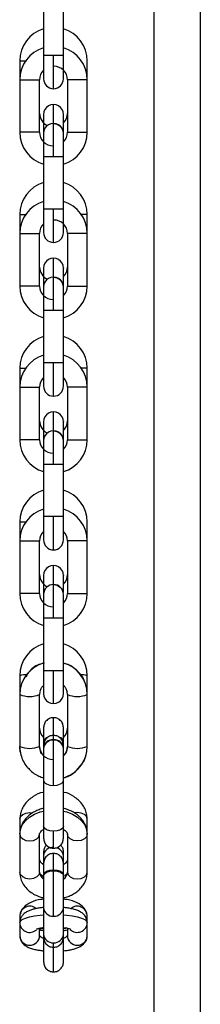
# Model space of a CAD drawing. Header units: inches. Extents: x 170 to 288, y 234 to 248.
# Tile 258 of 480: x 226.3363 to 226.384, y 241.3145 to 241.5749. Entities that reach past the tile are written whole.
import ezdxf

# ---------------------------------------------------------------- set-up
doc = ezdxf.new("R2010")
doc.units = ezdxf.units.IN
doc.header["$LTSCALE"] = 0.25
doc.header["$MEASUREMENT"] = 0
doc.layers.add('STANDARD Z GUIDE MOTOR LH', color=7, linetype='Continuous')

msp = doc.modelspace()

# ---------------------------------------------------------------- linework, layer by layer
at = {"layer": 'STANDARD Z GUIDE MOTOR LH'}
for p, q in [((226.3717270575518, 242.151111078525), (226.3717270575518, 240.7477779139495)), ((226.3840268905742, 242.151111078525), (226.3840268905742, 240.7477779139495)), ((226.342580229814, 241.579375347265), (226.3425805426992, 241.5654646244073)), ((226.347829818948, 241.5654647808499), (226.3478295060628, 241.5793755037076)), ((226.3425805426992, 241.5654646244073), (226.3425805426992, 241.5592967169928)), ((226.3462093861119, 241.5654646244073), (226.3425805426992, 241.5654646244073)), ((226.347829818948, 241.5592967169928), (226.347829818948, 241.5654647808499)), ((226.3362812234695, 241.5640491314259), (226.3362812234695, 241.5590445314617)), ((226.3362812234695, 241.5640491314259), (226.3378443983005, 241.5640491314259)), ((226.3541291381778, 241.5590448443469), (226.3541291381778, 241.5640494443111)), ((226.3362812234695, 241.5590445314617), (226.3362815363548, 241.545133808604)), ((226.3415308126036, 241.5451339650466), (226.3415308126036, 241.5590446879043)), ((226.348879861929, 241.5590448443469), (226.348879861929, 241.5451339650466)), ((226.3541291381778, 241.5590448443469), (226.348879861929, 241.5590448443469)), ((226.354129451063, 241.5451341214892), (226.3541291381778, 241.5590448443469)), ((226.3452053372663, 241.5475467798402), (226.3452053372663, 241.5525113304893)), ((226.3478301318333, 241.5498865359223), (226.347828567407, 241.5499702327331)), ((226.3478301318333, 241.5387140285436), (226.3478301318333, 241.5498866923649)), ((226.3425808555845, 241.5480799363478), (226.3425808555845, 241.5387140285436)), ((226.3425808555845, 241.5387140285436), (226.3425811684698, 241.5248033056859)), ((226.3425808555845, 241.5387140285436), (226.3478301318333, 241.5387140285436)), ((226.3478304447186, 241.5248033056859), (226.3478301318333, 241.5387140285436)), ((226.3362818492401, 241.5233878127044), (226.3362818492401, 241.5183832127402)), ((226.3362818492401, 241.5233878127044), (226.337845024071, 241.5233878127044)), ((226.3425811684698, 241.5248033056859), (226.3425811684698, 241.5186352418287)), ((226.3478304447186, 241.5248033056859), (226.3425811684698, 241.5248033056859)), ((226.3478304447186, 241.5186353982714), (226.3478304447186, 241.5248033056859)), ((226.3541297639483, 241.5233879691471), (226.3525665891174, 241.5233879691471)), ((226.3541297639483, 241.5183835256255), (226.3541297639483, 241.5233879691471)), ((226.3362818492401, 241.5183832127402), (226.3362821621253, 241.5044724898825)), ((226.3362818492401, 241.5183832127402), (226.3415314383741, 241.5183832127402)), ((226.3415314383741, 241.5044724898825), (226.3415314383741, 241.5183832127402)), ((226.3488804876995, 241.5183833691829), (226.3488804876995, 241.5044726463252)), ((226.3541300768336, 241.5044726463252), (226.3541297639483, 241.5183835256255)), ((226.3452059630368, 241.4997679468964), (226.3452059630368, 241.5118498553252)), ((226.3478291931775, 241.5093089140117), (226.3478307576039, 241.5092252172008)), ((226.3478307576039, 241.4980527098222), (226.3478307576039, 241.5092252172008)), ((226.3425814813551, 241.5064837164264), (226.3425814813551, 241.4980525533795)), ((226.3415314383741, 241.5044724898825), (226.3362821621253, 241.5044724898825)), ((226.3488804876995, 241.5044726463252), (226.3541300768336, 241.5044726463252)), ((226.3425814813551, 241.4980525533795), (226.3425817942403, 241.4841418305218)), ((226.3425814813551, 241.4980525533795), (226.3452062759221, 241.4980525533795)), ((226.3478310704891, 241.4841418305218), (226.3478307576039, 241.4980527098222)), ((226.3425817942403, 241.4841418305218), (226.3425817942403, 241.4779737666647)), ((226.3478310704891, 241.4841418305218), (226.3425817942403, 241.4841418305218)), ((226.3478310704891, 241.4779739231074), (226.3478310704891, 241.4841418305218)), ((226.3362824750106, 241.4827263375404), (226.3362824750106, 241.4777217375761)), ((226.3362824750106, 241.4827263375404), (226.3378456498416, 241.4827263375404)), ((226.3541303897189, 241.4638113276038), (226.3541303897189, 241.4827266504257)), ((226.3362824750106, 241.4777217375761), (226.3362827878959, 241.4638110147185)), ((226.3415320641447, 241.4638111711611), (226.3415317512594, 241.4777218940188)), ((226.3488811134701, 241.4777220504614), (226.3488811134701, 241.4638111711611)), ((226.3541303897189, 241.4777220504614), (226.3488811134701, 241.4777220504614)), ((226.3452065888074, 241.459106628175), (226.3452065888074, 241.4711883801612)), ((226.347829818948, 241.4686474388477), (226.3478313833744, 241.4685637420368)), ((226.3478313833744, 241.4573912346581), (226.3478313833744, 241.4685637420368)), ((226.3425821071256, 241.4647560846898), (226.3425821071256, 241.4573912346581)), ((226.3425821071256, 241.4573912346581), (226.3425824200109, 241.4434803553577)), ((226.3425821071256, 241.4573912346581), (226.3478313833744, 241.4573912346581)), ((226.3478316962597, 241.4434805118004), (226.3478313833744, 241.4573912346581)), ((226.3425824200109, 241.4434803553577), (226.3425824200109, 241.4373124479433)), ((226.3478316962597, 241.4373124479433), (226.3478316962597, 241.4434805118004)), ((226.3362831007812, 241.4420650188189), (226.3362831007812, 241.4370604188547)), ((226.3541310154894, 241.4231498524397), (226.3541310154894, 241.4420651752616)), ((226.3362831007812, 241.4370604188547), (226.3362834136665, 241.4231495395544)), ((226.3362831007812, 241.4370604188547), (226.34153237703, 241.4370604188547)), ((226.3415326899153, 241.423149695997), (226.34153237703, 241.4370604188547)), ((226.3488817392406, 241.4370605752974), (226.3488817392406, 241.4231498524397)), ((226.3541310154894, 241.4370605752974), (226.3488817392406, 241.4370605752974)), ((226.3452072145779, 241.4254348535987), (226.3452072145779, 241.4305270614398)), ((226.3478304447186, 241.4279861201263), (226.347832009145, 241.4279024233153)), ((226.347832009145, 241.4234046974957), (226.347832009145, 241.4279024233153)), ((226.3452072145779, 241.4167217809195), (226.3452072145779, 241.4255223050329)), ((226.3425827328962, 241.422937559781), (226.3425827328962, 241.4167241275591)), ((226.347832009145, 241.4167242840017), (226.347832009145, 241.4228976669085)), ((226.3488817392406, 241.4231498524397), (226.3541310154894, 241.4231498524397)), ((226.3425827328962, 241.4167241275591), (226.3425830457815, 241.4028134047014)), ((226.3478323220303, 241.4028134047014), (226.347832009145, 241.4167242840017)), ((226.3362837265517, 241.4014160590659), (226.3362837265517, 241.3969910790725)), ((226.3425830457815, 241.4028134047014), (226.3425830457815, 241.3966509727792)), ((226.3478323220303, 241.3966509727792), (226.3478323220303, 241.4028134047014)), ((226.35413164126, 241.3969913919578), (226.3541313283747, 241.4014163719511)), ((226.3362837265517, 241.3964438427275), (226.336284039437, 241.3827277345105)), ((226.3416005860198, 241.3971231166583), (226.3415330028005, 241.3964439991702)), ((226.3415333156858, 241.3827277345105), (226.3415330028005, 241.3964439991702)), ((226.3487227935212, 241.397356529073), (226.3488141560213, 241.3971256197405)), ((226.3488820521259, 241.3964439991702), (226.3488150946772, 241.3971199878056)), ((226.3488820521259, 241.3964439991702), (226.3488823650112, 241.3827278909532)), ((226.35413164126, 241.3827278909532), (226.35413164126, 241.3964441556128)), ((226.3452078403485, 241.3844930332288), (226.3452078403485, 241.3903123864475)), ((226.3425830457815, 241.3876875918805), (226.3425830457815, 241.3829971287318)), ((226.3478323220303, 241.3869779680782), (226.3478323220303, 241.387090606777)), ((226.3478326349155, 241.3850524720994), (226.3478323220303, 241.3869779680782)), ((226.3478326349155, 241.3736772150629), (226.3478326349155, 241.3867337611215)), ((226.3364195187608, 241.3812116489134), (226.336284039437, 241.3827277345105)), ((226.336415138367, 241.3815750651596), (226.3364529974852, 241.3810362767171)), ((226.3425833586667, 241.3822053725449), (226.3425833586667, 241.3736770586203)), ((226.3425833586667, 241.3736770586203), (226.342583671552, 241.3615521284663)), ((226.3478329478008, 241.3615522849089), (226.3478326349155, 241.3736772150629)), ((226.354035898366, 241.3639001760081), (226.3539629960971, 241.3648529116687)), ((226.3541319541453, 241.3635364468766), (226.3540058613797, 241.3646750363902)), ((226.3362843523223, 241.3635361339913), (226.3362843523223, 241.3596483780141)), ((226.3541319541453, 241.360096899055), (226.3541319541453, 241.3635364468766)), ((226.3362843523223, 241.3595183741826), (226.3362843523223, 241.3494492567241)), ((226.3415339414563, 241.3494492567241), (226.3415336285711, 241.3595185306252)), ((226.342583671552, 241.3615521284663), (226.342583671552, 241.3584076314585)), ((226.3452081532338, 241.3557829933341), (226.3452081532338, 241.3602657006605)), ((226.3478329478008, 241.3584076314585), (226.3478329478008, 241.3615522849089)), ((226.3488826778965, 241.3595185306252), (226.3488829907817, 241.3494494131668)), ((226.3541322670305, 241.3494495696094), (226.3541319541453, 241.3595186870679)), ((226.3478329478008, 241.3462313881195), (226.3478329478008, 241.3548626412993)), ((226.345208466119, 241.3378021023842), (226.345208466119, 241.3498309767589)), ((226.3478332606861, 241.3257012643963), (226.3478332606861, 241.3450231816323)), ((226.3425839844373, 241.3407906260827), (226.3425839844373, 241.3257012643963)), ((226.3362846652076, 241.3379332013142), (226.3362846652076, 241.3361863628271)), ((226.3362846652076, 241.3360768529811), (226.3362846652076, 241.3326735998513)), ((226.3541325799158, 241.3362121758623), (226.3541325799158, 241.3379335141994)), ((226.3541325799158, 241.3326739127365), (226.3541325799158, 241.3360770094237)), ((226.3415339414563, 241.332673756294), (226.3415339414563, 241.3346357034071)), ((226.3488829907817, 241.334634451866), (226.348883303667, 241.332673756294)), ((226.3425839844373, 241.3316540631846), (226.3425849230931, 241.3316514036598)), ((226.3452087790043, 241.3295768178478), (226.3452087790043, 241.3307795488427)), ((226.3452087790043, 241.3230819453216), (226.3452087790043, 241.3295713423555))]:
    msp.add_line(p, q, dxfattribs=at)
at = {"layer": 'STANDARD Z GUIDE MOTOR LH', "flags": 128}
for points in [[(226.3452053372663, 241.5566720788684), (226.3452053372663, 241.5605797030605), (226.345205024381, 241.5620998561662), (226.345205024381, 241.5654646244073)], [(226.347829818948, 241.5654647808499), (226.3470610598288, 241.5654647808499), (226.3462093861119, 241.5654646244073)], [(226.3362812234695, 241.5590445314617), (226.3364811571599, 241.5590445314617), (226.3370499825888, 241.5590446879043), (226.3415308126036, 241.5590446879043)], [(226.3425805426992, 241.5498865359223), (226.3425805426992, 241.548846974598), (226.3425808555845, 241.5480799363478)], [(226.3452056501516, 241.5387140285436), (226.3452056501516, 241.5404294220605), (226.3452053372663, 241.5420787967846), (226.3452053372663, 241.5475067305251)], [(226.3452053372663, 241.5475067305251), (226.3462096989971, 241.5473069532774), (226.347044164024, 241.5467548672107)], [(226.3415308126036, 241.5451339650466), (226.3399106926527, 241.5451339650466), (226.3389063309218, 241.545133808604), (226.3362815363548, 241.545133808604)], [(226.348879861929, 241.5451339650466), (226.3490797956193, 241.5451339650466), (226.3496486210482, 241.5451341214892), (226.354129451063, 241.5451341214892)], [(226.3452059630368, 241.5160106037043), (226.3452059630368, 241.518585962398), (226.3452056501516, 241.5199183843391), (226.3452056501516, 241.5248033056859)], [(226.3541297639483, 241.5183835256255), (226.3533610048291, 241.5183835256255), (226.3525093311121, 241.5183833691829), (226.3488804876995, 241.5183833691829)], [(226.3425811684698, 241.5092250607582), (226.3425811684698, 241.5074184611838), (226.3425814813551, 241.5064837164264)], [(226.3452059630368, 241.506845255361), (226.3462103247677, 241.5066454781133), (226.3470447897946, 241.5060933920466)], [(226.3452062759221, 241.4980525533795), (226.3452059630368, 241.4997679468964)], [(226.3452062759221, 241.4980525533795), (226.346210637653, 241.4980527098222), (226.3478307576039, 241.4980527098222)], [(226.3452065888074, 241.4753492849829), (226.3452065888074, 241.477924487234), (226.3452062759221, 241.479256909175), (226.3452062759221, 241.4841418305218)], [(226.3541303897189, 241.4827266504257), (226.3533616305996, 241.4827266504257), (226.3525672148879, 241.482726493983)], [(226.3362824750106, 241.4777217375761), (226.3379029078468, 241.4777217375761), (226.3389072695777, 241.4777218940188), (226.3415317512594, 241.4777218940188)], [(226.3425817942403, 241.4685637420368), (226.3425817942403, 241.465822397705), (226.3425821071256, 241.4647560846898)], [(226.3452065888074, 241.4661839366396), (226.3462109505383, 241.4659841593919), (226.3470454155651, 241.4654320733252)], [(226.3415320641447, 241.4638111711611), (226.3413324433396, 241.4638111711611), (226.3407633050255, 241.4638110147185), (226.3362827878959, 241.4638110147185)], [(226.3488811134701, 241.4638111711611), (226.3505015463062, 241.4638111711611), (226.3515059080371, 241.4638113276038), (226.3541303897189, 241.4638113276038)], [(226.3452069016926, 241.4573912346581), (226.3452065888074, 241.459106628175)], [(226.3478316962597, 241.4434805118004), (226.3442025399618, 241.4434805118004), (226.3433511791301, 241.4434803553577), (226.3425824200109, 241.4434803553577)], [(226.3452072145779, 241.4346878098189), (226.3452072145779, 241.4361696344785), (226.3452069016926, 241.4372631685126), (226.3452069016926, 241.4434805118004)], [(226.3362831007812, 241.4420650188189), (226.3364830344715, 241.4420648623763), (226.3378462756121, 241.4420648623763)], [(226.3425824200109, 241.4279022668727), (226.3425824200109, 241.4240946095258), (226.3425827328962, 241.422937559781)], [(226.3452072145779, 241.4255223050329), (226.3462115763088, 241.4253225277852), (226.3470460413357, 241.4247704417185)], [(226.3415326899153, 241.423149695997), (226.3370521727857, 241.423149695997), (226.3364830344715, 241.4231495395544), (226.3362834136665, 241.4231495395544)], [(226.3452078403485, 241.3940263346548), (226.3452078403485, 241.3946926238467), (226.3452075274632, 241.3955037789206), (226.3452075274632, 241.4028110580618)], [(226.3478326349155, 241.3867337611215), (226.3478323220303, 241.3871448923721), (226.3478323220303, 241.3876877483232)], [(226.3452081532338, 241.3723906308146), (226.3452081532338, 241.3739685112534), (226.3452078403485, 241.3756515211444), (226.3452078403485, 241.384364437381)], [(226.3425833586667, 241.3736770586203), (226.3427829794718, 241.373184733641), (226.3433521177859, 241.3727673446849), (226.3442034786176, 241.3724885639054), (226.3452081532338, 241.3723906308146)], [(226.3452081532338, 241.3723906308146), (226.3462125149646, 241.3724885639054), (226.3470638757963, 241.3727675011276), (226.3476330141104, 241.3731848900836), (226.3478326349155, 241.3736772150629)], [(226.3362843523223, 241.3595183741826), (226.3364533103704, 241.3607600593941), (226.3369536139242, 241.3619540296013), (226.3377661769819, 241.3630542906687), (226.3388597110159, 241.3640187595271), (226.3401919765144, 241.3648103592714), (226.3417119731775, 241.3653984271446), (226.3425833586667, 241.3656216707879)], [(226.3362843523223, 241.3635361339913), (226.3364839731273, 241.3641800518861), (226.3370531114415, 241.3647258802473), (226.3379044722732, 241.3650905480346), (226.338908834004, 241.3652186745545), (226.3396869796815, 241.3651431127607)], [(226.3365152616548, 241.3650731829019), (226.3364533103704, 241.3648527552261), (226.3362843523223, 241.3635361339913)], [(226.3478329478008, 241.3656218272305), (226.3487040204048, 241.3653985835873), (226.3502243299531, 241.364810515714), (226.3515565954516, 241.3640190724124), (226.3526501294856, 241.363054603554), (226.3534626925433, 241.3619541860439), (226.3539629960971, 241.3607603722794), (226.3541319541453, 241.3595186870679)], [(226.3541319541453, 241.3635364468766), (226.3539323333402, 241.3641802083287), (226.353363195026, 241.3647260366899), (226.3525118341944, 241.3650908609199), (226.3515074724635, 241.3652188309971), (226.3507221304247, 241.3651418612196)], [(226.3362843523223, 241.3595183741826), (226.3364842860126, 241.3588253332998), (226.3370531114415, 241.3582378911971), (226.3379044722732, 241.3578453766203), (226.3389091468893, 241.357707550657), (226.3399135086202, 241.3578453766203), (226.3407648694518, 241.3582378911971), (226.341334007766, 241.3588254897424), (226.3415336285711, 241.3595185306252)], [(226.3452081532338, 241.3602657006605), (226.3442037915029, 241.3603636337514), (226.3433524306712, 241.360642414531), (226.3427832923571, 241.361059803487), (226.342583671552, 241.3615521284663)], [(226.3478329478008, 241.3615522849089), (226.3476330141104, 241.3610599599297), (226.3470641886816, 241.3606425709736), (226.3462125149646, 241.3603636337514), (226.3452081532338, 241.3602657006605)], [(226.3541319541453, 241.3595186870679), (226.3539323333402, 241.358825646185), (226.3533635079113, 241.3582382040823), (226.3525118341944, 241.357845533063), (226.3515074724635, 241.3577077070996), (226.3505031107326, 241.357845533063), (226.3496514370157, 241.3582380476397), (226.3490826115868, 241.358825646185), (226.3488826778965, 241.3595185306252)], [(226.342583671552, 241.3548624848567), (226.342583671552, 241.3412929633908), (226.3425839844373, 241.3401590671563)], [(226.345208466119, 241.3500575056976), (226.345208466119, 241.3535261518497), (226.3452081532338, 241.3541242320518), (226.3452081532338, 241.354411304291)], [(226.3415339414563, 241.3494492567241), (226.341334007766, 241.348756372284), (226.3407651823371, 241.3481687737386), (226.3399135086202, 241.3477762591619), (226.3389091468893, 241.3476382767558), (226.3379047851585, 241.3477761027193), (226.3370531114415, 241.3481687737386), (226.3364842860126, 241.3487562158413), (226.3362843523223, 241.3494492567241)], [(226.342583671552, 241.3487324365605), (226.3427836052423, 241.3492394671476), (226.3433524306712, 241.3496693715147), (226.3442037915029, 241.3499566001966), (226.345208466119, 241.3500575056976)], [(226.342583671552, 241.3485059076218), (226.3427836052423, 241.349012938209), (226.3433524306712, 241.349442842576), (226.3442041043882, 241.3497300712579), (226.345208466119, 241.3498309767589)], [(226.345208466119, 241.3500575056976), (226.3462128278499, 241.3499566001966), (226.3470641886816, 241.3496693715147), (226.3476333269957, 241.3492396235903), (226.3478329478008, 241.3487324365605)], [(226.345208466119, 241.3498309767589), (226.3462128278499, 241.3497300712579), (226.3470641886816, 241.349442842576), (226.3476333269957, 241.349012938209), (226.3478329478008, 241.3485059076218)], [(226.3488829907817, 241.3494494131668), (226.3490826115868, 241.348756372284), (226.3496517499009, 241.3481689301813), (226.3505031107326, 241.3477764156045), (226.3515074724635, 241.3476385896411), (226.3525121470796, 241.3477764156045), (226.3533635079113, 241.3481689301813), (226.3539323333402, 241.3487565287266), (226.3541322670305, 241.3494495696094)], [(226.3478332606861, 241.3450231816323), (226.3478329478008, 241.3462313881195)], [(226.342583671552, 241.3419950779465), (226.3425839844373, 241.3407906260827)], [(226.342583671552, 241.3416646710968), (226.3425839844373, 241.3407774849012)], [(226.3362846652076, 241.3360768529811), (226.3364536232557, 241.336496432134), (226.3369539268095, 241.3368998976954), (226.3377664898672, 241.3372719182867), (226.3388600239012, 241.3375977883), (226.3401922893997, 241.3378654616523), (226.341712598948, 241.3380641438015), (226.3425839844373, 241.3381397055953)], [(226.3478332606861, 241.3381397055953), (226.3487046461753, 241.3380643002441), (226.3502246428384, 241.3378654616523), (226.3515572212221, 241.3375981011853), (226.3526507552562, 241.3372720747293), (226.3534630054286, 241.3369002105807), (226.3539636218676, 241.3364967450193), (226.3541325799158, 241.3360770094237)]]:
    msp.add_lwpolyline(points, dxfattribs=at)
at = {"layer": 'STANDARD Z GUIDE MOTOR LH'}
for centre, radius, start, end in [((226.3450739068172, 241.5640493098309), 0.008792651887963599, 106.4749727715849, 180.0008626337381), ((226.3453363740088, 241.5640493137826), 0.008792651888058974, 0.0008626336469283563, 73.5267527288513), ((226.3450739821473, 241.559044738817), 0.00879265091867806, 106.474974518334, 180.0008626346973), ((226.3453364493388, 241.5590447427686), 0.008792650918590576, 0.0008626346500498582, 73.52675073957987), ((226.3453364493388, 241.5590447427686), 0.003543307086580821, 0.0008626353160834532, 90.000862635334), ((226.3450739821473, 241.559044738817), 0.003543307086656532, 134.7257757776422, 180.0008626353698), ((226.3452052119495, 241.5592967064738), 0.002624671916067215, 180.0008626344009, 0.0008418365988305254), ((226.3452053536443, 241.5498865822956), 0.00262467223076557, 0.0008626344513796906, 180.0008792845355), ((226.345074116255, 241.5501385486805), 0.003543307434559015, 180.0008626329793, 244.8192213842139), ((226.3453365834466, 241.5501385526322), 0.003543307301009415, 314.7257723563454, 0.0008626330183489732), ((226.3452054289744, 241.5448820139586), 0.002624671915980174, 0.0008626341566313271, 180.0008792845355), ((226.3452054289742, 241.5448820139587), 0.00262467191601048, 0.0008626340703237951, 45.52417337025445), ((226.345074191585, 241.5451339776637), 0.008792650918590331, 180.0008626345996, 253.5267507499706), ((226.345074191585, 241.5451339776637), 0.003543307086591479, 180.0008626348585, 270.000862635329), ((226.3453366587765, 241.5451339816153), 0.003543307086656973, 314.7269239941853, 0.0008626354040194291), ((226.3453366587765, 241.5451339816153), 0.008792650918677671, 286.4749745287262, 0.0008626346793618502), ((226.3450745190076, 241.5233878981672), 0.00879265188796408, 106.4749727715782, 180.0008626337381), ((226.3453369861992, 241.5233879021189), 0.008792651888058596, 0.0008626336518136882, 73.52675272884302), ((226.3450745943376, 241.5183833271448), 0.00879265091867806, 106.474974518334, 180.0008626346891), ((226.3453370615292, 241.5183833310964), 0.008792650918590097, 0.0008626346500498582, 73.52675073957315), ((226.3450745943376, 241.5183833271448), 0.003543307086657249, 134.72509690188, 180.0008626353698), ((226.3453370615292, 241.5183833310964), 0.00354330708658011, 0.0008626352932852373, 90.00086263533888), ((226.3452058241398, 241.5186352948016), 0.002624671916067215, 180.0008626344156, 0.0008418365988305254), ((226.3452059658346, 241.5092251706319), 0.002624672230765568, 0.0008626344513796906, 180.0008792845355), ((226.3450747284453, 241.5094771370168), 0.003543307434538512, 180.0008626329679, 244.8156100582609), ((226.3453371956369, 241.5094771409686), 0.003543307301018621, 314.7246125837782, 0.0008626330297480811), ((226.3452060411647, 241.5042206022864), 0.002624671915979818, 0.000862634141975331, 180.0008792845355), ((226.3452060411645, 241.5042206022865), 0.002624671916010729, 0.0008626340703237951, 45.52417337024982), ((226.3450748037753, 241.5044725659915), 0.00879265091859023, 180.0008626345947, 253.5267507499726), ((226.3450748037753, 241.5044725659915), 0.003543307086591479, 180.0008626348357, 270.000862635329), ((226.3453372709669, 241.5044725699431), 0.003543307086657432, 314.7257757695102, 0.0008626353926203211), ((226.3453372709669, 241.5044725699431), 0.008792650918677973, 286.4749745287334, 0.0008626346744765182), ((226.3450751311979, 241.4827264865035), 0.00879265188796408, 106.4749727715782, 180.0008626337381), ((226.3453375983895, 241.4827264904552), 0.008792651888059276, 0.0008626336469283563, 73.52675272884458), ((226.3450752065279, 241.4777219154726), 0.008792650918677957, 106.4749745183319, 180.0008626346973), ((226.3453376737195, 241.4777219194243), 0.008792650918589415, 0.0008626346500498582, 73.52675073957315), ((226.3450752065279, 241.4777219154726), 0.003543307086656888, 134.7257757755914, 180.0008626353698), ((226.3453376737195, 241.4777219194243), 0.003543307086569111, 0.0008626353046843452, 45.27459994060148), ((226.3452064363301, 241.4779738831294), 0.002624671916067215, 180.0008626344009, 0.0008418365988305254), ((226.3452065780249, 241.4685637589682), 0.00262467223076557, 0.0008626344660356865, 180.0008792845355), ((226.3450753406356, 241.4688157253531), 0.003543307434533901, 180.0008626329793, 244.8148130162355), ((226.3453378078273, 241.4688157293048), 0.003543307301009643, 314.7257723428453, 0.0008626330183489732), ((226.3452066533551, 241.4635591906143), 0.002624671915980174, 0.0008626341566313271, 180.0008792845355), ((226.3450754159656, 241.4638111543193), 0.008792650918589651, 180.0008626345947, 253.5267507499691), ((226.3450754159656, 241.4638111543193), 0.003543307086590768, 180.0008626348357, 270.000862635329), ((226.3452066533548, 241.4635591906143), 0.002624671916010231, 0.0008626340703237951, 45.52417337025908), ((226.3453378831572, 241.463811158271), 0.003543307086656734, 314.7257757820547, 0.0008626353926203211), ((226.3453378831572, 241.463811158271), 0.008792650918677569, 286.4749745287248, 0.0008626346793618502), ((226.3450757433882, 241.4420650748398), 0.0087926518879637, 106.4749727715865, 180.0008626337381), ((226.3453382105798, 241.4420650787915), 0.008792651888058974, 0.0008626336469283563, 73.5267527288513), ((226.3450758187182, 241.4370605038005), 0.00879265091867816, 106.4749745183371, 180.0008626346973), ((226.3453382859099, 241.4370605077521), 0.008792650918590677, 0.0008626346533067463, 73.52675073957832), ((226.3450758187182, 241.4370605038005), 0.003543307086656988, 134.7257757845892, 180.0008626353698), ((226.3452070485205, 241.4373124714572), 0.00262467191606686, 180.0008626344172, 0.0008418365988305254), ((226.3453382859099, 241.4370605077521), 0.003543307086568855, 0.0008626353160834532, 45.2753107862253), ((226.3452071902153, 241.4279023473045), 0.002624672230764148, 0.0008626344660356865, 180.0008792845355), ((226.345075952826, 241.4281543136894), 0.003543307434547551, 180.0008626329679, 244.8172951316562), ((226.3453384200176, 241.4281543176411), 0.003543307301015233, 314.7248634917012, 0.0008626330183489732), ((226.3452070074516, 241.4228980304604), 0.002624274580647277, 89.99547781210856, 180.0079374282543), ((226.3452071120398, 241.4228977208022), 0.002624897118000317, 0.005653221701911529, 89.99776181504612), ((226.3452214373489, 241.4229033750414), 0.002610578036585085, 359.8747203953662, 45.65900397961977), ((226.3450760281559, 241.4231497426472), 0.008792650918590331, 180.0008626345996, 253.5267507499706), ((226.3450760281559, 241.4231497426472), 0.003543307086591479, 180.0008626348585, 270.000862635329), ((226.3453384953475, 241.4231497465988), 0.003543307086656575, 314.7257757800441, 0.0008626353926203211), ((226.3453384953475, 241.4231497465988), 0.00879265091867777, 286.4749745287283, 0.0008626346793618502), ((226.3445592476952, 242.1596469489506), 0.7429254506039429, 269.8475673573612, 270.0499724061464), ((226.3457862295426, 242.1857660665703), 0.7690445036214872, 269.9568619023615, 270.1524159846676), ((226.3450458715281, 241.4014060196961), 0.00876215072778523, 106.3265352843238, 179.93435245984), ((226.3453647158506, 241.4014027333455), 0.008766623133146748, 0.08913749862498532, 73.65373143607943), ((226.3449868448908, 241.3963936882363), 0.008703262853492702, 105.1073682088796, 179.6698184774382), ((226.3454480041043, 241.3964078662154), 0.008683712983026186, 0.2394408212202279, 74.06339768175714), ((226.3379589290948, 241.3954257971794), 0.006220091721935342, 87.55824763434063, 105.623878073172), ((226.3445227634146, 242.1045822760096), 0.7017715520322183, 269.8416325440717, 270.0559072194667), ((226.3458307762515, 242.1736477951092), 0.7708369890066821, 269.9536743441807, 270.1487736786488), ((226.3524581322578, 241.3954391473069), 0.006206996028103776, 74.3615472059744, 92.46544520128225), ((226.3389081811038, 241.4026035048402), 0.006695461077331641, 246.9225432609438, 293.0808718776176), ((226.3452075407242, 241.3966508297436), 0.002624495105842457, 179.9798007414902, 359.9869762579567), ((226.3515066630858, 241.4026051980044), 0.006696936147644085, 246.9264656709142, 293.0769492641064), ((226.3450876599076, 241.3875743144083), 0.003554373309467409, 180.2317988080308, 225.1981576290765), ((226.3438711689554, 241.3837219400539), 0.001362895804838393, 101.4663429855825, 160.9329514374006), ((226.3465309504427, 241.3837122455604), 0.001378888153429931, 19.26369432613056, 79.33933602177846), ((226.3453443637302, 241.3875676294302), 0.00353800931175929, 314.6921215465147, 359.8779220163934), ((226.3389086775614, 241.3888887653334), 0.006696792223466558, 246.9256884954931, 293.0743115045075), ((226.3450520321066, 241.3827527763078), 0.003518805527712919, 180.4077524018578, 270.4023384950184), ((227.0484998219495, 241.3828802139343), 0.7059167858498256, 179.990510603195, 180.054773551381), ((226.3450499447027, 241.3820248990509), 0.002473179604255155, 86.33956584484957, 175.81527821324), ((226.3450499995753, 241.3818962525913), 0.002473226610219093, 86.34090930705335, 175.817816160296), ((226.3453654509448, 241.3820242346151), 0.002473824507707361, 4.199059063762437, 93.65286317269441), ((226.3453654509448, 241.3818956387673), 0.002473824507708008, 4.199059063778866, 93.65286317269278), ((226.3453834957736, 241.3827442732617), 0.003498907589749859, 314.424798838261, 359.7317332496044), ((226.3454366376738, 241.3827752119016), 0.008695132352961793, 290.511953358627, 359.6881813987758), ((226.3515070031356, 241.3888889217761), 0.006696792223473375, 246.9256884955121, 293.0743115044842), ((226.3449996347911, 241.3535365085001), 0.00242910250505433, 85.07556870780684, 174.0379417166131), ((226.3454918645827, 241.3535732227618), 0.002350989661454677, 5.261671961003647, 83.70223538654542), ((226.3439037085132, 241.3496010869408), 0.00237462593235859, 183.665911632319, 236.2277837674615), ((226.3465726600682, 241.349567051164), 0.002313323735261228, 303.0106713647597, 357.0851165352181), ((226.3389160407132, 241.3378157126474), 0.002633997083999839, 50.11792026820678, 177.4434903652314), ((226.345041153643, 241.3402611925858), 0.002464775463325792, 184.5024221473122, 273.8923124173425), ((226.3453754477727, 241.3402619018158), 0.002465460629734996, 266.1164767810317, 355.4859453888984), ((226.3515008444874, 241.3378154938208), 0.002634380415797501, 2.567713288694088, 130.1492100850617), ((226.3389147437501, 241.3361482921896), 0.002631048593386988, 181.5559075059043, 313.3943858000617), ((226.3514976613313, 241.3361593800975), 0.002636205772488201, 224.9236333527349, 358.2094492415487), ((226.3450411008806, 241.3332385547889), 0.002464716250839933, 184.5005658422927, 273.9009257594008), ((226.3453760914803, 241.3332386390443), 0.002464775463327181, 266.1076875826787, 355.4975778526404), ((226.3389093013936, 241.3327387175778), 0.002625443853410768, 181.4212277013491, 358.5821874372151), ((226.3427704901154, 241.3335697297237), 0.001527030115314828, 215.9261835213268, 264.0952032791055), ((226.3477367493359, 241.3334189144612), 0.001367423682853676, 273.3115570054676, 326.9797210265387), ((226.3515079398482, 241.3327390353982), 0.002625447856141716, 181.4247484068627, 358.5786667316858)]:
    msp.add_arc(centre, radius, start, end, dxfattribs=at)
for points, knots in [([(226.3427429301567, 241.404684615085), (226.3424061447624, 241.4046314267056), (226.3409471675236, 241.4044010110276), (226.3390987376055, 241.4031241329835), (226.3382038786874, 241.4016503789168), (226.337892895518, 241.4011382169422)], [0, 0, 0, 0, 0.1637521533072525, 0.7093854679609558, 1, 1, 1, 1]), ([(226.3534307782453, 241.3997380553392), (226.3534247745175, 241.3997687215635), (226.3532027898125, 241.4009025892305), (226.3515546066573, 241.4026885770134), (226.3495306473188, 241.4043849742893), (226.3481169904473, 241.4046083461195), (226.3478323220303, 241.4046533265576)], [0, 0, 0, 0, 0.01220023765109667, 0.451097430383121, 0.8894673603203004, 1, 1, 1, 1]), ([(226.3416769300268, 241.3973164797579), (226.3417696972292, 241.3976310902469), (226.3419418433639, 241.398214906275), (226.3423806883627, 241.398643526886), (226.3425830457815, 241.3988411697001)], [0, 0, 0, 0, 0.5388863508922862, 1, 1, 1, 1]), ([(226.3478323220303, 241.3988413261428), (226.3480349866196, 241.3986439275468), (226.348464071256, 241.3982259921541), (226.3486334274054, 241.3976568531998), (226.3487227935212, 241.397356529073)], [0, 0, 0, 0, 0.4723184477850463, 1, 1, 1, 1]), ([(226.3453724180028, 241.3903072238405), (226.3450286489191, 241.3902894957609), (226.3443101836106, 241.3902524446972), (226.3433608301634, 241.3896543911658), (226.3427042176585, 241.3887444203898), (226.3426222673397, 241.3880296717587), (226.3425830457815, 241.3876875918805)], [0, 0, 0, 0, 0.2392392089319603, 0.5000015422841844, 0.7606999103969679, 1, 1, 1, 1]), ([(226.3478323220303, 241.3876877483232), (226.3477930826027, 241.3880297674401), (226.3477110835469, 241.388744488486), (226.3470546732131, 241.3896544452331), (226.3461052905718, 241.3902525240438), (226.3453868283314, 241.3902895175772), (226.3450429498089, 241.3903072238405)], [0, 0, 0, 0, 0.2392676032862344, 0.5000000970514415, 0.7606843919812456, 1, 1, 1, 1]), ([(226.3453727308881, 241.3856166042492), (226.3450288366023, 241.3855989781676), (226.3443103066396, 241.3855621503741), (226.3433611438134, 241.3849637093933), (226.3427041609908, 241.3840540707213), (226.3426222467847, 241.3833392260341), (226.3425830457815, 241.3829971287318)], [0, 0, 0, 0, 0.2392960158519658, 0.4999831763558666, 0.7607110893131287, 1, 1, 1, 1]), ([(226.3478326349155, 241.3829972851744), (226.3477934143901, 241.3833393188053), (226.3477114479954, 241.3840541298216), (226.3470546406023, 241.3849638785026), (226.3461053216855, 241.3855621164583), (226.3453868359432, 241.3855989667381), (226.3450429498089, 241.3856166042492)], [0, 0, 0, 0, 0.2392587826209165, 0.5000233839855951, 0.7606980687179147, 1, 1, 1, 1]), ([(226.3363131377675, 241.3827255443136), (226.3363039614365, 241.3826153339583), (226.3362412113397, 241.381861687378), (226.3365205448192, 241.3805089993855), (226.3371720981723, 241.3788093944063), (226.3378357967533, 241.3776637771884), (226.3383359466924, 241.377165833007), (226.3384176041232, 241.3770845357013)], [0, 0, 0, 0, 0.05385840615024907, 0.3682975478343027, 0.6574245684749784, 0.9440691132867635, 1, 1, 1, 1]), ([(226.3427244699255, 241.3801769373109), (226.3426570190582, 241.3802193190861), (226.3421947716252, 241.3805097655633), (226.3416580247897, 241.381445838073), (226.341545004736, 241.3823545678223), (226.3414885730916, 241.3828083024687)], [0, 0, 0, 0, 0.07880231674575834, 0.5400400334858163, 1, 1, 1, 1]), ([(226.348851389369, 241.3826645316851), (226.3488278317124, 241.3823373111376), (226.3487783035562, 241.3816493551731), (226.3483740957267, 241.3808311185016), (226.34796886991, 241.3804495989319), (226.3478326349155, 241.380321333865)], [0, 0, 0, 0, 0.375831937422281, 0.7901576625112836, 1, 1, 1, 1]), ([(226.3525306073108, 241.3778498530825), (226.3526497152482, 241.3779796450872), (226.3534488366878, 241.3788504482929), (226.353726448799, 241.3800315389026), (226.3539626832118, 241.3810365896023)], [0, 0, 0, 0, 0.1490486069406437, 0.9999999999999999, 0.9999999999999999, 0.9999999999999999, 0.9999999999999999]), ([(226.3478326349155, 241.3744505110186), (226.3479840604, 241.3744728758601), (226.3491252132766, 241.3746414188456), (226.350904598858, 241.3757716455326), (226.3520240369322, 241.3772024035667), (226.3525306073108, 241.3778498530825)], [0, 0, 0, 0, 0.07728867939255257, 0.5824528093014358, 1, 1, 1, 1]), ([(226.3384176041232, 241.3770845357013), (226.3387290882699, 241.3767392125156), (226.3394098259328, 241.3759845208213), (226.3406393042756, 241.3751730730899), (226.3417364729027, 241.3746408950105), (226.3423737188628, 241.3744518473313), (226.3425833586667, 241.3743896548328)], [0, 0, 0, 0, 0.2767492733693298, 0.604825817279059, 0.8699964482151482, 1, 1, 1, 1]), ([(226.3425833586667, 241.3705716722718), (226.3425289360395, 241.370564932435), (226.3415296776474, 241.3704411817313), (226.3396942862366, 241.3694766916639), (226.3378840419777, 241.3679102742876), (226.3368600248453, 241.366255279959), (226.3365899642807, 241.365323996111), (226.3364533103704, 241.3648527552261)], [0, 0, 0, 0, 0.0176707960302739, 0.3244549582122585, 0.6519566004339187, 0.8238858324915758, 0.9999999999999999, 0.9999999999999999, 0.9999999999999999, 0.9999999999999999]), ([(226.3539629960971, 241.3648529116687), (226.3538262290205, 241.3653242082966), (226.3535559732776, 241.3662555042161), (226.3525319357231, 241.3679103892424), (226.350721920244, 241.3694766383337), (226.3488865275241, 241.3704421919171), (226.3478870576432, 241.3705649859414), (226.3478326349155, 241.3705716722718)], [0, 0, 0, 0, 0.1761355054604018, 0.3480489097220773, 0.6755218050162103, 0.9823316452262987, 1, 1, 1, 1]), ([(226.3426528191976, 241.3663312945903), (226.3425384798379, 241.3663068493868), (226.3419992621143, 241.3661915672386), (226.3410649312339, 241.3658681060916), (226.3398776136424, 241.365297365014), (226.3387683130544, 241.3645360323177), (226.3377874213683, 241.3635821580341), (226.3369965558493, 241.3624496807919), (226.3364725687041, 241.3611648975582), (226.33627301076, 241.3601580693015), (226.3362931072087, 241.3596053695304), (226.3362962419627, 241.3595191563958)], [0, 0, 0, 0, 0.03251418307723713, 0.1533349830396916, 0.2775330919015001, 0.4096984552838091, 0.546356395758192, 0.6861110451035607, 0.8281992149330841, 0.9732015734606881, 1, 1, 1, 1]), ([(226.3540790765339, 241.3595828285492), (226.3540787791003, 241.3599261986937), (226.3540780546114, 241.3607625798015), (226.3536230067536, 241.3620436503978), (226.3528441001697, 241.36334062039), (226.3517727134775, 241.3644458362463), (226.3505168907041, 241.3653229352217), (226.3492573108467, 241.3659038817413), (226.3483523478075, 241.3662065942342), (226.3479111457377, 241.3662998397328), (226.3478326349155, 241.3663164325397)], [0, 0, 0, 0, 0.1077590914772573, 0.2624796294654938, 0.4190512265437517, 0.5761795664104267, 0.7284934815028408, 0.8728951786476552, 0.9773820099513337, 1, 1, 1, 1]), ([(226.3415361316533, 241.3594626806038), (226.3415355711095, 241.3595173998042), (226.341534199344, 241.3596513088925), (226.3416228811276, 241.3599224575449), (226.3419790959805, 241.3603389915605), (226.3423158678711, 241.3606395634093), (226.3425827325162, 241.3607580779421), (226.342583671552, 241.3607584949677)], [0, 0, 0, 0, 0.2111373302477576, 0.5166962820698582, 0.7491353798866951, 0.9991172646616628, 1, 1, 1, 1]), ([(226.3478329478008, 241.3607511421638), (226.3479824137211, 241.3606611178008), (226.3483178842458, 241.3604590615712), (226.3486438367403, 241.3601198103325), (226.3488367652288, 241.3598015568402), (226.3488816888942, 241.3596294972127), (226.3488802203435, 241.359540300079), (226.348879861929, 241.3595185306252)], [0, 0, 0, 0, 0.178477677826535, 0.4005863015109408, 0.6385586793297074, 0.9117866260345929, 1, 1, 1, 1]), ([(226.342583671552, 241.3584076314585), (226.3426228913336, 241.3580655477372), (226.3427048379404, 241.357350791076), (226.3433614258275, 241.3564409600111), (226.3443106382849, 241.3558426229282), (226.34502915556, 241.3558057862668), (226.3453730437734, 241.3557881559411)], [0, 0, 0, 0, 0.2392988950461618, 0.4999959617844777, 0.7606939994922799, 1, 1, 1, 1]), ([(226.343314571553, 241.3566351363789), (226.3431088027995, 241.3563892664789), (226.3426797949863, 241.3558766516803), (226.3426165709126, 241.3552095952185), (226.342583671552, 241.3548624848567)], [0, 0, 0, 0, 0.479638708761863, 0.9999999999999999, 0.9999999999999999, 0.9999999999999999, 0.9999999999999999]), ([(226.3450435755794, 241.3557881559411), (226.3453873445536, 241.3558058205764), (226.3461058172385, 241.3558427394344), (226.347055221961, 241.3564408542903), (226.3477117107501, 241.3573508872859), (226.347793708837, 241.3580656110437), (226.3478329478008, 241.3584076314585)], [0, 0, 0, 0, 0.2392369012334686, 0.5000020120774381, 0.7607334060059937, 0.9999999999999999, 0.9999999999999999, 0.9999999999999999, 0.9999999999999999]), ([(226.3478329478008, 241.3548626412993), (226.3478000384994, 241.355209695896), (226.3477367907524, 241.3558766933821), (226.3473078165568, 241.3563892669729), (226.3471020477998, 241.3566351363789)], [0, 0, 0, 0, 0.5203236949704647, 1, 1, 1, 1]), ([(226.3453730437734, 241.354406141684), (226.3450292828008, 241.354388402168), (226.3443108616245, 241.3543513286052), (226.3433613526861, 241.3537534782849), (226.3427048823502, 241.3528433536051), (226.3426229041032, 241.3521285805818), (226.342583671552, 241.351786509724)], [0, 0, 0, 0, 0.2392364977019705, 0.4999769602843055, 0.7607026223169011, 1, 1, 1, 1]), ([(226.3478329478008, 241.3517866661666), (226.347793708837, 241.3521286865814), (226.3477117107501, 241.3528434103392), (226.347055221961, 241.3537534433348), (226.3461058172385, 241.3543515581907), (226.3453873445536, 241.3543884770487), (226.3450435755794, 241.354406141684)], [0, 0, 0, 0, 0.2392665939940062, 0.4999979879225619, 0.7607630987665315, 1, 1, 1, 1]), ([(226.3424506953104, 241.3515108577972), (226.342388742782, 241.3515495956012), (226.3421337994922, 241.3517090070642), (226.341844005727, 241.3520330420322), (226.3415997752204, 241.3524308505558), (226.3415293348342, 241.3527211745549), (226.3415361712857, 241.3528960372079), (226.3415386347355, 241.3529590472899)], [0, 0, 0, 0, 0.07397314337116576, 0.3044097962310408, 0.5530551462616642, 0.8389477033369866, 1, 1, 1, 1]), ([(226.3488739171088, 241.3528572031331), (226.3488742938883, 241.3527983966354), (226.3488754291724, 241.3526212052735), (226.3487552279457, 241.3523052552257), (226.3484396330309, 241.3518456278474), (226.3480394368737, 241.3515597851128), (226.3478329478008, 241.3514122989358)], [0, 0, 0, 0, 0.1546153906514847, 0.46587558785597, 0.7244080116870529, 1, 1, 1, 1]), ([(226.3363372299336, 241.3493851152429), (226.3363376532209, 241.3490417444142), (226.336338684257, 241.348205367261), (226.3367936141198, 241.3469242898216), (226.3375724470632, 241.3456271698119), (226.3386439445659, 241.3445221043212), (226.3398996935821, 241.3436451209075), (226.3411591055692, 241.3430638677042), (226.3420641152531, 241.3427614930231), (226.3425052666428, 241.3426681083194), (226.342583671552, 241.3426515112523)], [0, 0, 0, 0, 0.1077628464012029, 0.2624870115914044, 0.4190734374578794, 0.5761958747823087, 0.7285133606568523, 0.8728931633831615, 0.9774095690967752, 1, 1, 1, 1]), ([(226.342583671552, 241.3482178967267), (226.3424382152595, 241.348304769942), (226.3421058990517, 241.3485032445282), (226.3417793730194, 241.3488395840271), (226.3415827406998, 241.3491594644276), (226.341535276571, 241.3493351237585), (226.3415366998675, 241.3494256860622), (226.3415370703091, 241.3494492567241)], [0, 0, 0, 0, 0.1727620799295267, 0.3947002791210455, 0.6322231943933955, 0.9042786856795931, 0.9999999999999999, 0.9999999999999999, 0.9999999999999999, 0.9999999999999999]), ([(226.3478332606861, 241.34266027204), (226.3480478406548, 241.3427088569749), (226.3486769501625, 241.3428512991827), (226.3496906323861, 241.3432449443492), (226.3508546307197, 241.3438605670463), (226.3519359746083, 241.344677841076), (226.3528717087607, 241.3456826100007), (226.3535887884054, 241.3468607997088), (226.3540531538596, 241.3481382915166), (226.3540964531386, 241.3490245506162), (226.3541172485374, 241.34945019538)], [0, 0, 0, 0, 0.06164190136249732, 0.1807228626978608, 0.3089366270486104, 0.4433660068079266, 0.5819819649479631, 0.723386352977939, 0.867150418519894, 1, 1, 1, 1]), ([(226.3488804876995, 241.3495052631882), (226.3488817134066, 241.3494503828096), (226.3488847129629, 241.3493160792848), (226.3487810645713, 241.3490485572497), (226.348510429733, 241.3486719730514), (226.3481867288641, 241.3484557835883), (226.3480572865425, 241.3483693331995)], [0, 0, 0, 0, 0.2335540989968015, 0.5715547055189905, 0.828672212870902, 1, 1, 1, 1]), ([(226.342583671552, 241.3422746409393), (226.3423349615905, 241.3422580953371), (226.3410928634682, 241.3421754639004), (226.3391748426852, 241.3415435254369), (226.3375241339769, 241.3404667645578), (226.3367161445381, 241.3393621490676), (226.3365383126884, 241.3387562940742), (226.3364536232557, 241.3384677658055)], [0, 0, 0, 0, 0.08509796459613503, 0.4249931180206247, 0.7330686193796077, 0.8728784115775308, 1, 1, 1, 1]), ([(226.3539636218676, 241.3384680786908), (226.3538926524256, 241.3387359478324), (226.3537399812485, 241.3393121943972), (226.3530100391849, 241.3403798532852), (226.3514493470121, 241.3414820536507), (226.3494768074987, 241.3421043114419), (226.3481541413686, 241.3422670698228), (226.3478332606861, 241.3423065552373)], [0, 0, 0, 0, 0.1111851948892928, 0.2391842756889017, 0.5383596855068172, 0.8880054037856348, 1, 1, 1, 1]), ([(226.3425839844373, 241.3400942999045), (226.3422391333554, 241.3400570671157), (226.3415357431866, 241.3399811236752), (226.3405461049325, 241.339806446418), (226.3396012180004, 241.3395774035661), (226.3387064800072, 241.3392690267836), (226.3378781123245, 241.3388519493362), (226.3371274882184, 241.3382506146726), (226.3365599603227, 241.3374457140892), (226.3362877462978, 241.3366175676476), (226.3362900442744, 241.3360860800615), (226.336290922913, 241.3358828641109)], [0, 0, 0, 0, 0.1086979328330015, 0.2217103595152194, 0.3406134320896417, 0.4641316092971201, 0.595958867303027, 0.7187805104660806, 0.8267655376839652, 0.9337632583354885, 0.9999999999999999, 0.9999999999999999, 0.9999999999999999, 0.9999999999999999]), ([(226.3541263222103, 241.3358831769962), (226.3541260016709, 241.336103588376), (226.3541251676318, 241.3366770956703), (226.3538015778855, 241.3375696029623), (226.3531419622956, 241.3384054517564), (226.3523053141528, 241.3389929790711), (226.3513395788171, 241.3394183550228), (226.3502622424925, 241.3397277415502), (226.3491494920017, 241.3399370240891), (226.3483454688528, 241.3400475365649), (226.3479210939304, 241.3400848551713), (226.3478332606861, 241.3400925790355)], [0, 0, 0, 0, 0.07183499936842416, 0.1869136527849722, 0.3059598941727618, 0.4413542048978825, 0.5830584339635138, 0.7375724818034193, 0.8690225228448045, 0.9728914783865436, 1, 1, 1, 1]), ([(226.3407323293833, 241.3344047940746), (226.3407269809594, 241.3344016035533), (226.3407036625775, 241.3343876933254), (226.3409461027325, 241.3344940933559), (226.3414357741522, 241.3346229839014), (226.3420254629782, 241.3347427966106), (226.3424831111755, 241.3347986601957), (226.3426424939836, 241.3348181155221)], [0, 0, 0, 0, 0.07354587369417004, 0.3206497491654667, 0.5595198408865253, 0.8465962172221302, 1, 1, 1, 1]), ([(226.3426909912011, 241.3339252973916), (226.3426476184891, 241.3339297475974), (226.3423398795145, 241.3339613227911), (226.3419569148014, 241.3340227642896), (226.3416856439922, 241.334083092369), (226.341603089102, 241.3341014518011)], [0, 0, 0, 0, 0.1024421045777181, 0.7268493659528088, 1, 1, 1, 1]), ([(226.3425855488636, 241.3344582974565), (226.3424600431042, 241.3344723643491), (226.3421228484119, 241.3345101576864), (226.3418193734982, 241.3345377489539), (226.3417278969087, 241.334462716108), (226.3416891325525, 241.334430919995)], [0, 0, 0, 0, 0.2546428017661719, 0.6841455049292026, 1, 1, 1, 1]), ([(226.3478332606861, 241.3348126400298), (226.3478677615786, 241.3348089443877), (226.3481646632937, 241.3347771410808), (226.348640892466, 241.3346933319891), (226.3492059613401, 241.3345680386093), (226.349561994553, 241.3344600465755), (226.3497253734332, 241.3343814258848), (226.3496998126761, 241.3343967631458), (226.3496955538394, 241.3343993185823)], [0, 0, 0, 0, 0.03257432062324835, 0.2803223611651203, 0.5231582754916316, 0.7510975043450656, 0.9585288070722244, 0.9999999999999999, 0.9999999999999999, 0.9999999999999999, 0.9999999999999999]), ([(226.3486708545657, 241.3346816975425), (226.3485398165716, 241.334643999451), (226.3483028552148, 241.3345758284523), (226.347978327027, 241.3345234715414), (226.3478332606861, 241.3345000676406)], [0, 0, 0, 0, 0.5529930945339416, 0.9999999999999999, 0.9999999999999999, 0.9999999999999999, 0.9999999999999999]), ([(226.3488829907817, 241.3341150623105), (226.3486824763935, 241.3340721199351), (226.3483730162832, 241.3340058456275), (226.3479738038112, 241.3339572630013), (226.3478332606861, 241.3339401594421)], [0, 0, 0, 0, 0.6479490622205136, 1, 1, 1, 1]), ([(226.336290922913, 241.3328675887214), (226.3362910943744, 241.3326471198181), (226.3362915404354, 241.3320735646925), (226.3366158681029, 241.3311811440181), (226.3372752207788, 241.3303453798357), (226.3381119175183, 241.3297575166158), (226.3390777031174, 241.3293325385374), (226.3401549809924, 241.3290227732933), (226.341267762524, 241.3288136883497), (226.3420717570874, 241.328702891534), (226.3424961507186, 241.3286658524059), (226.3425839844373, 241.3286581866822)], [0, 0, 0, 0, 0.07185003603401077, 0.186919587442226, 0.3059686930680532, 0.4413633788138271, 0.5830613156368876, 0.7375768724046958, 0.869025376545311, 0.9728931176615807, 0.9999999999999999, 0.9999999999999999, 0.9999999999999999, 0.9999999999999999]), ([(226.3425839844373, 241.3322014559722), (226.3426232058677, 241.331859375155), (226.3427051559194, 241.3311446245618), (226.343361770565, 241.3302346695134), (226.3443111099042, 241.3296365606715), (226.3450295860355, 241.3295996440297), (226.3453733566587, 241.3295819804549)], [0, 0, 0, 0, 0.23930125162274, 0.500000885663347, 0.760764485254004, 1, 1, 1, 1]), ([(226.3450438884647, 241.3295819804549), (226.3453877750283, 241.3295996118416), (226.3461062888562, 241.3296364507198), (226.3470555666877, 241.3302347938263), (226.347712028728, 241.3311447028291), (226.3477940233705, 241.3318594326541), (226.3478332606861, 241.3322014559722)], [0, 0, 0, 0, 0.2393073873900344, 0.500006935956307, 0.7607357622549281, 1, 1, 1, 1]), ([(226.3478332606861, 241.3286599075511), (226.3480748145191, 241.3286835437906), (226.3486769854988, 241.328742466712), (226.3495831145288, 241.3288884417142), (226.3505464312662, 241.3290994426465), (226.3514542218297, 241.3293818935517), (226.3523055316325, 241.3297628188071), (226.3530852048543, 241.3303022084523), (226.3537176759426, 241.3310576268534), (226.3541051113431, 241.331941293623), (226.3541194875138, 241.3325692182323), (226.3541263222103, 241.332867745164)], [0, 0, 0, 0, 0.07532777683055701, 0.1877850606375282, 0.3053087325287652, 0.4272861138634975, 0.5563478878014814, 0.6860641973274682, 0.7960166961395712, 0.903022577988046, 0.9999999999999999, 0.9999999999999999, 0.9999999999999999, 0.9999999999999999]), ([(226.3425839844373, 241.3257012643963), (226.3426231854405, 241.3253591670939), (226.3427050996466, 241.3246443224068), (226.3433620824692, 241.3237346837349), (226.3443112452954, 241.3231362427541), (226.3450297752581, 241.3230994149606), (226.3453736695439, 241.3230817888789)], [0, 0, 0, 0, 0.2392889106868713, 0.5000168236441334, 0.7607039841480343, 1, 1, 1, 1]), ([(226.347069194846, 241.3238805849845), (226.3472888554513, 241.3241413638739), (226.3477327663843, 241.3246683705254), (226.3477995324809, 241.3253546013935), (226.3478332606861, 241.3257012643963)], [0, 0, 0, 0, 0.4948303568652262, 1, 1, 1, 1]), ([(226.3450438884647, 241.3230817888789), (226.3453807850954, 241.3231042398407), (226.3460846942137, 241.3231511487), (226.3468225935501, 241.3235093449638), (226.347048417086, 241.3238493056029), (226.347069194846, 241.3238805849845)], [0, 0, 0, 0, 0.4545903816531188, 0.9498174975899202, 0.9999999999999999, 0.9999999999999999, 0.9999999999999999, 0.9999999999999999])]:
    msp.add_open_spline(points, degree=3, knots=knots, dxfattribs=at)

doc.saveas('drawing.dxf')
